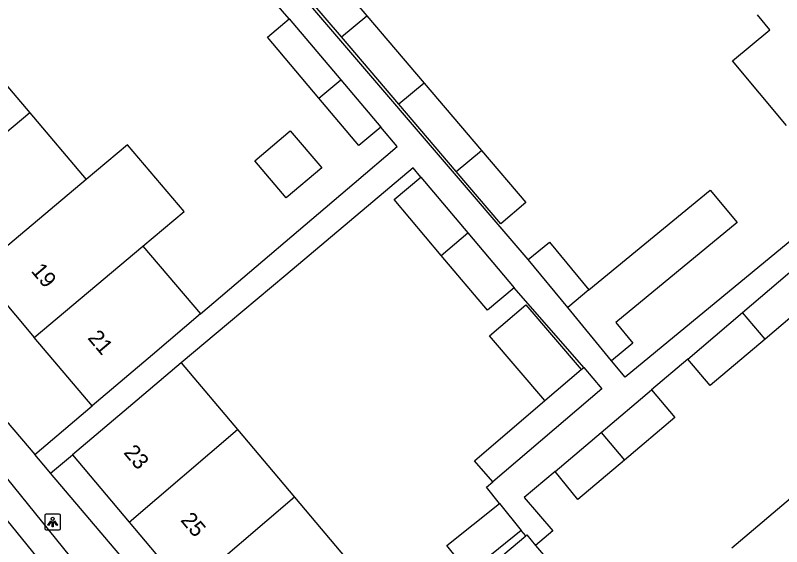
# Model space of a CAD drawing. Extents: x 160379 to 161131, y 383940 to 384849.
# Drawn here: x 160719.33 to 160767.81, y 384433.88 to 384467.52 of the extents above; entities that cross this region are included whole.
import ezdxf

# ---------------------------------------------------------------- set-up
doc = ezdxf.new("R2010")
doc.units = 0
for name, color, linetype in [('IMGEO_Lichtpunt', 7, 'Continuous'), ('IMGEO_Pand', 7, 'Continuous'), ('IMGEO_Pand_nummerreeks', 7, 'Continuous'), ('IMGEO_Rijbaan_lokaal_open', 7, 'Continuous'), ('IMGEO_Voetpad_open', 7, 'Continuous')]:
    doc.layers.add(name, color=color, linetype=linetype)

msp = doc.modelspace()

# ---------------------------------------------------------------- linework, layer by layer
at = {"layer": 'IMGEO_Lichtpunt'}
for p, q in [((160721.198, 384435.841), (160721.198, 384435.034)), ((160721.198, 384435.841), (160721.198, 384435.034)), ((160722.1, 384435.936), (160721.292, 384435.936)), ((160722.1, 384435.936), (160721.292, 384435.936)), ((160722.194, 384435.034), (160722.194, 384435.841)), ((160722.194, 384435.034), (160722.194, 384435.841)), ((160721.292, 384434.94), (160722.1, 384434.94)), ((160721.292, 384434.94), (160722.1, 384434.94))]:
    msp.add_line(p, q, dxfattribs=at)
for points in [[(160721.572, 384435.505), (160721.611, 384435.477), (160721.423, 384435.215), (160721.385, 384435.242), (160721.572, 384435.505)], [(160721.674, 384435.457), (160721.721, 384435.457), (160721.721, 384435.135), (160721.674, 384435.135), (160721.674, 384435.457)], [(160721.784, 384435.477), (160721.822, 384435.504), (160722.009, 384435.242), (160721.97, 384435.214), (160721.784, 384435.477)]]:
    msp.add_lwpolyline(points, dxfattribs=at)
msp.add_circle((160721.697, 384435.639), 0.0994, dxfattribs=at)
for centre, start, end in [((160721.292, 384435.841), 90, 180), ((160721.292, 384435.841), 90, 180), ((160722.1, 384435.841), 0, 90), ((160722.1, 384435.841), 0, 90), ((160721.292, 384435.034), 180, 270), ((160721.292, 384435.034), 180, 270), ((160722.1, 384435.034), 270, 0), ((160722.1, 384435.034), 270, 360)]:
    msp.add_arc(centre, 0.0946, start, end, dxfattribs=at)
at = {"layer": 'IMGEO_Pand'}
for points in [[(160739.966, 384466.154), (160736.992, 384469.648), (160738.58, 384470.999), (160741.563, 384467.493)], [(160738.529, 384462.275), (160735.278, 384466.125), (160736.665, 384467.296)], [(160736.665, 384467.296), (160739.918, 384463.443)], [(160739.966, 384466.154), (160741.563, 384467.493)], [(160741.563, 384467.493), (160745.193, 384463.229)], [(160768.114, 384460.539), (160764.705, 384464.632), (160767.072, 384466.605), (160766.289, 384467.545)], [(160743.596, 384461.889), (160739.966, 384466.154)], [(160714.201, 384463.845), (160716.488, 384465.783), (160720.248, 384461.348)], [(160738.529, 384462.275), (160739.918, 384463.443)], [(160739.918, 384463.443), (160742.451, 384460.444)], [(160745.193, 384463.229), (160743.596, 384461.889)], [(160745.193, 384463.229), (160748.822, 384458.964)], [(160742.451, 384460.444), (160741.064, 384459.273), (160738.529, 384462.275)], [(160747.225, 384457.625), (160743.596, 384461.889)], [(160720.248, 384461.348), (160713.388, 384455.578)], [(160720.248, 384461.348), (160723.824, 384457.13)], [(160734.478, 384458.312), (160736.729, 384460.213), (160738.72, 384457.855), (160736.469, 384455.955), (160734.478, 384458.312)], [(160727.4, 384452.912), (160730.005, 384455.104), (160726.429, 384459.321), (160723.824, 384457.13)], [(160748.822, 384458.964), (160751.636, 384455.658), (160750.049, 384454.307), (160747.225, 384457.625)], [(160747.225, 384457.625), (160748.822, 384458.964)], [(160723.824, 384457.13), (160716.957, 384451.354)], [(160746.276, 384452.311), (160743.291, 384455.85), (160744.979, 384457.274)], [(160744.979, 384457.274), (160747.954, 384453.746)], [(160755.623, 384450.132), (160763.291, 384456.458), (160764.989, 384454.4), (160757.321, 384448.074), (160758.4, 384446.766), (160757.049, 384445.651)], [(160746.276, 384452.311), (160747.954, 384453.746)], [(160747.954, 384453.746), (160750.89, 384450.265)], [(160720.526, 384447.129), (160727.4, 384452.912)], [(160727.4, 384452.912), (160731.048, 384448.609)], [(160751.769, 384452.05), (160753.12, 384453.165), (160755.623, 384450.132)], [(160750.89, 384450.265), (160749.202, 384448.842), (160746.276, 384452.311)], [(160754.277, 384449.011), (160751.769, 384452.05)], [(160716.957, 384451.354), (160720.526, 384447.129)], [(160765.333, 384448.701), (160768.754, 384451.607)], [(160768.754, 384451.607), (160770.182, 384449.926), (160766.761, 384447.02)], [(160755.623, 384450.132), (160754.277, 384449.011)], [(160752.837, 384443.125), (160749.329, 384447.23), (160751.625, 384449.191), (160755.133, 384445.085)], [(160757.049, 384445.651), (160754.277, 384449.011)], [(160731.048, 384448.609), (160728.008, 384446.02), (160724.188, 384442.793)], [(160761.869, 384445.759), (160765.333, 384448.701)], [(160766.761, 384447.02), (160765.333, 384448.701)], [(160724.188, 384442.793), (160720.526, 384447.129)], [(160766.761, 384447.02), (160763.297, 384444.078), (160761.869, 384445.759)], [(160729.835, 384445.506), (160726.769, 384442.923), (160722.944, 384439.701)], [(160729.835, 384445.506), (160733.39, 384441.286)], [(160755.289, 384445.219), (160756.438, 384443.874), (160749.532, 384437.976)], [(160752.837, 384443.125), (160755.133, 384445.085)], [(160755.133, 384445.085), (160755.289, 384445.219)], [(160756.386, 384441.109), (160759.575, 384443.807)], [(160759.575, 384443.807), (160761.061, 384442.051), (160757.872, 384439.352)], [(160749.532, 384437.976), (160748.383, 384439.321), (160752.837, 384443.125)], [(160726.543, 384435.428), (160733.39, 384441.286)], [(160733.39, 384441.286), (160736.998, 384437.002)], [(160753.474, 384438.645), (160756.386, 384441.109)], [(160756.386, 384441.109), (160757.872, 384439.352)], [(160722.944, 384439.701), (160726.543, 384435.428)], [(160757.872, 384439.352), (160754.928, 384436.861), (160753.474, 384438.645)], [(160764.656, 384433.793), (160768.925, 384437.418)], [(160736.998, 384437.002), (160730.151, 384431.145)], [(160736.998, 384437.002), (160740.605, 384432.719)], [(160751.336, 384434.901), (160748.013, 384432.23), (160746.637, 384433.942), (160749.96, 384436.613)], [(160749.96, 384436.613), (160751.336, 384434.901)], [(160726.543, 384435.428), (160730.151, 384431.145)], [(160752.244, 384433.959), (160753.227, 384432.79), (160749.848, 384429.943), (160748.311, 384431.767), (160751.624, 384434.559)], [(160751.624, 384434.559), (160751.692, 384434.616), (160752.244, 384433.959)]]:
    msp.add_lwpolyline(points, dxfattribs=at)
at = {"layer": 'IMGEO_Rijbaan_lokaal_open'}
msp.add_lwpolyline([(160742.128, 384406.092), (160740.318, 384408.646), (160740.128, 384408.809), (160739.925, 384408.983), (160739.8, 384409.141), (160739.117, 384409.965), (160738.402, 384410.874), (160734.189, 384416.225), (160720.725, 384433.204), (160718.172, 384436.339), (160717.076, 384437.678), (160716.149, 384438.816), (160708.798, 384447.518), (160705.952, 384450.937), (160705.326, 384451.688), (160704.616, 384452.47), (160704.449, 384452.666), (160703.99, 384453.207), (160690.517, 384469.066), (160684.523, 384476.07), (160676.55, 384485.42)], dxfattribs=at)
at = {"layer": 'IMGEO_Voetpad_open'}
for points in [[(160679.533, 384487.97), (160689.656, 384476.059), (160720.563, 384439.711)], [(160751.769, 384452.05), (160735.391, 384471.229)], [(160736.665, 384467.296), (160735.245, 384468.951)], [(160731.048, 384448.609), (160740.763, 384456.882), (160743.494, 384459.209), (160742.451, 384460.444)], [(160744.979, 384457.274), (160744.491, 384457.853), (160736.436, 384451.067), (160732.823, 384448.023), (160729.835, 384445.506)], [(160773.059, 384451.591), (160770.334, 384454.863), (160770.141, 384454.703), (160757.907, 384444.611), (160757.049, 384445.651)], [(160755.289, 384445.219), (160750.89, 384450.265)], [(160761.869, 384445.759), (160759.575, 384443.807)], [(160720.563, 384439.711), (160724.188, 384442.793)], [(160716.53, 384440.993), (160726.812, 384428.276), (160726.999, 384428.03)], [(160721.567, 384438.53), (160721.366, 384438.767), (160720.563, 384439.711)], [(160721.567, 384438.53), (160722.944, 384439.701)], [(160741.944, 384414.5), (160721.567, 384438.53)], [(160753.474, 384438.645), (160751.53, 384437), (160753.331, 384434.872), (160752.244, 384433.959)], [(160749.96, 384436.613), (160749.136, 384437.638), (160749.532, 384437.976)], [(160751.624, 384434.559), (160751.336, 384434.901)]]:
    msp.add_lwpolyline(points, dxfattribs=at)

# ---------------------------------------------------------------- texts
at = {"layer": 'IMGEO_Pand_nummerreeks'}
for s, rotation, p in [('19', 310.187, (160720.289, 384451.313)), ('21', 310.1872, (160723.869, 384447.074)), ('23', 310.1068, (160726.143, 384439.816)), ('25', 310.1083, (160729.748, 384435.536))]:
    msp.add_text(s, height=1, rotation=rotation, dxfattribs=at).set_placement(p)

doc.saveas('drawing.dxf')
